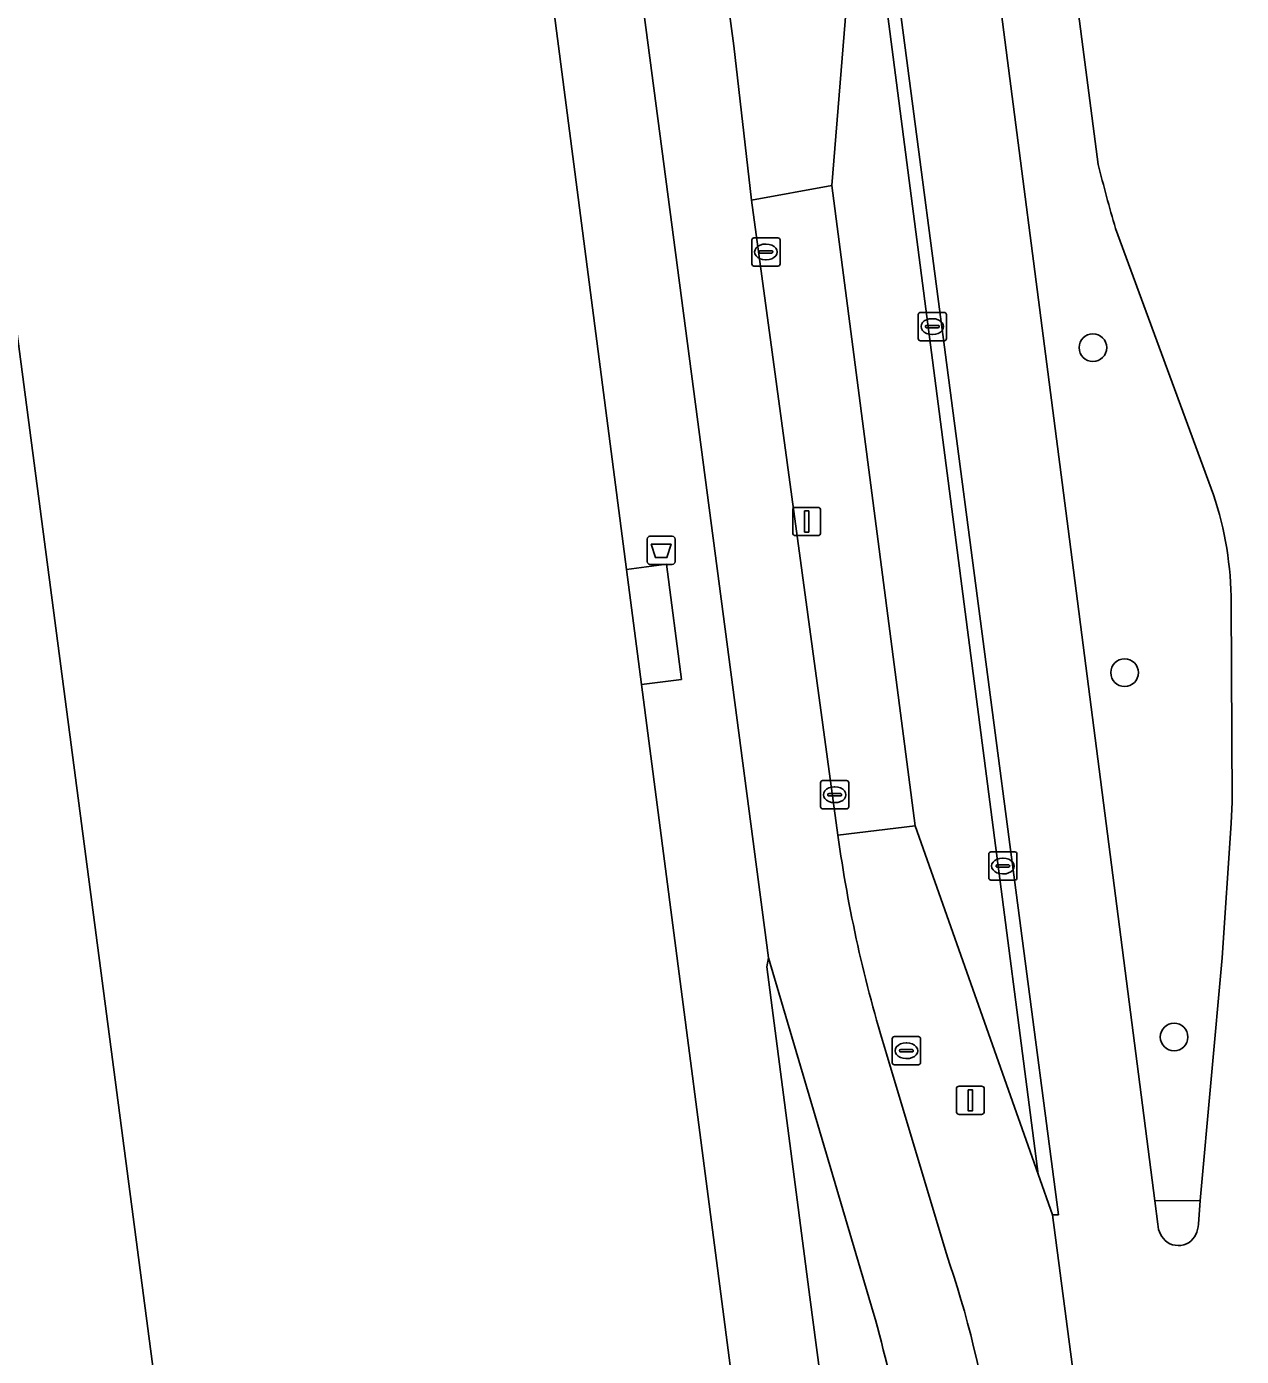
# Model space of a CAD drawing. Extents: x 160554 to 161248, y 385329 to 386506.
# Drawn here: x 161145.43 to 161188.53, y 385635.43 to 385682.58 of the extents above; entities that cross this region are included whole.
import ezdxf

# ---------------------------------------------------------------- set-up
doc = ezdxf.new("R2010")
doc.units = 0
for name, color, linetype in [('IMGEO_Afvalbak', 7, 'Continuous'), ('IMGEO_Berm_groen', 7, 'Continuous'), ('IMGEO_Boom', 7, 'Continuous'), ('IMGEO_Fietspad_gesloten', 7, 'Continuous'), ('IMGEO_Groenvoorziening', 7, 'Continuous'), ('IMGEO_Kolk', 7, 'Continuous'), ('IMGEO_Lichtmast', 7, 'Continuous'), ('IMGEO_OVBaan_gesloten', 7, 'Continuous'), ('IMGEO_Pand', 7, 'Continuous'), ('IMGEO_Rijbaan_lokaal_open', 7, 'Continuous'), ('IMGEO_Rijbaan_regionaal_gesloten', 7, 'Continuous'), ('IMGEO_Rioolput', 7, 'Continuous'), ('IMGEO_Verkeerseiland_gesloten', 7, 'Continuous'), ('IMGEO_Voetpad_open', 7, 'Continuous')]:
    doc.layers.add(name, color=color, linetype=linetype)

msp = doc.modelspace()

# ---------------------------------------------------------------- linework, layer by layer
at = {"layer": 'IMGEO_Afvalbak'}
for p, q in [((161167.448, 385663.611), (161167.448, 385664.411)), ((161167.448, 385664.411), (161167.448, 385663.611)), ((161167.548, 385664.511), (161168.338, 385664.511)), ((161168.338, 385664.511), (161167.548, 385664.511)), ((161168.438, 385664.411), (161168.438, 385663.611)), ((161168.438, 385663.611), (161168.438, 385664.411)), ((161168.338, 385663.511), (161167.548, 385663.511)), ((161167.548, 385663.511), (161168.338, 385663.511))]:
    msp.add_line(p, q, dxfattribs=at)
msp.add_lwpolyline([(161167.591, 385664.225), (161168.295, 385664.225), (161168.146, 385663.755), (161167.74, 385663.755), (161167.591, 385664.225)], dxfattribs=at)
for centre, start, end in [((161167.548, 385664.411), 90, 180), ((161167.548, 385664.411), 90, 180), ((161168.338, 385664.411), 0, 90), ((161168.338, 385664.411), 360, 90), ((161167.548, 385663.611), 180, 270), ((161167.548, 385663.611), 180, 270), ((161168.338, 385663.611), 270, 0), ((161168.338, 385663.611), 270, 0)]:
    msp.add_arc(centre, 0.1, start, end, dxfattribs=at)
at = {"layer": 'IMGEO_Berm_groen'}
for points in [[(161176.342, 385711.076), (161176.453, 385710.302), (161176.736, 385708.191), (161179.46, 385687.32), (161182.43, 385664.407), (161185.454, 385640.942), (161187.071, 385640.948), (161187.85, 385649.555), (161188.168, 385654.333), (161188.207, 385655.076), (161188.164, 385662.135)], [(161183.453, 385677.693), (161181.036, 385696.211), (161179.065, 385711.422)], [(161166.689, 385709.614), (161168.318, 385698.275), (161170.527, 385681.898), (161171.154, 385676.424), (161174.002, 385676.944), (161175.062, 385690.069), (161175.166, 385691.356), (161174.036, 385699.832)], [(161187.538, 385665.982), (161184.068, 385675.428)], [(161204.254, 385468.624), (161204.232, 385468.857), (161202.834, 385480.617), (161193.933, 385548.337), (161181.828, 385640.442), (161181.314, 385641.891), (161176.955, 385654.244), (161174.214, 385653.907)], [(161175.47, 385636.99), (161171.756, 385649.564), (161171.688, 385649.237), (161173.216, 385637.527), (161185.185, 385547.215), (161188.224, 385524.163), (161191.296, 385500), (161195.785, 385465.646), (161197.661, 385452.319), (161199.47, 385452.44)], [(161175.942, 385646.156), (161178.052, 385639.093)]]:
    msp.add_lwpolyline(points, dxfattribs=at)
for centre, radius, start, end in [((161226.574, 385688.185), 44.379, 193.6757, 196.7061), ((161176.251, 385662.171), 11.913, 359.8272, 18.6576), ((161222.511, 385660.606), 48.76, 187.897, 197.2389), ((161144.161, 385627.292), 35.886, 8.1313, 19.1983), ((161122.494, 385622.103), 55.028, 6.5205, 15.696)]:
    msp.add_arc(centre, radius, start, end, dxfattribs=at)
at = {"layer": 'IMGEO_Boom'}
for centre in [(161183.262, 385671.197), (161184.387, 385659.672), (161186.143, 385646.751)]:
    msp.add_circle(centre, 0.489, dxfattribs=at)
at = {"layer": 'IMGEO_Fietspad_gesloten'}
for points in [[(161174.214, 385653.907), (161171.154, 385676.424), (161170.527, 385681.898), (161168.318, 385698.275), (161166.689, 385709.614), (161166.212, 385712.985), (161170.873, 385713.726), (161169.485, 385717.287)], [(161163.199, 385713.599), (161163.234, 385713.074), (161165.866, 385694.215), (161171.756, 385649.564), (161175.47, 385636.99)], [(161178.052, 385639.093), (161175.942, 385646.156)]]:
    msp.add_lwpolyline(points, dxfattribs=at)
for centre, radius, start, end in [((161222.511, 385660.606), 48.76, 187.897, 197.2389), ((161144.161, 385627.292), 35.886, 8.1313, 19.1983), ((161122.494, 385622.103), 55.028, 6.5205, 15.696)]:
    msp.add_arc(centre, radius, start, end, dxfattribs=at)
at = {"layer": 'IMGEO_Groenvoorziening'}
for points in [[(161147.059, 385722.533), (161128.206, 385720.222), (161126.919, 385719.912), (161126.713, 385719.758), (161126.224, 385719.145), (161125.602, 385717.829), (161127.611, 385704.206), (161130.563, 385704.6), (161130.373, 385706.021), (161140.397, 385707.34), (161154.867, 385597.365), (161145.041, 385596.072), (161144.923, 385596.974), (161141.874, 385596.574), (161142.167, 385594.329)], [(161175.497, 385595.878), (161167.251, 385659.246), (161166.719, 385663.332), (161161.035, 385707.009)]]:
    msp.add_lwpolyline(points, dxfattribs=at)
msp.add_lwpolyline([(161166.719, 385663.332), (161167.251, 385659.246), (161168.664, 385659.43), (161168.139, 385663.514)], close=True, dxfattribs=at)
at = {"layer": 'IMGEO_Kolk'}
for p, q in [((161171.16, 385674.165), (161171.16, 385675.017)), ((161171.235, 385675.091), (161172.087, 385675.091)), ((161171.648, 385674.871), (161171.673, 385674.871)), ((161172.161, 385675.017), (161172.161, 385674.165)), ((161171.419, 385674.585), (161171.419, 385674.597)), ((161171.857, 385674.548), (161171.459, 385674.548)), ((161171.462, 385674.634), (161171.86, 385674.634)), ((161171.671, 385674.311), (161171.646, 385674.311)), ((161171.903, 385674.597), (161171.903, 385674.585)), ((161172.087, 385674.091), (161171.235, 385674.091)), ((161177.14, 385672.444), (161177.992, 385672.444)), ((161177.065, 385671.518), (161177.065, 385672.37)), ((161177.324, 385671.938), (161177.324, 385671.95)), ((161177.367, 385671.987), (161177.765, 385671.987)), ((161177.553, 385672.224), (161177.578, 385672.224)), ((161177.808, 385671.95), (161177.808, 385671.938)), ((161178.066, 385672.37), (161178.066, 385671.518)), ((161177.762, 385671.901), (161177.364, 385671.901)), ((161177.576, 385671.664), (161177.551, 385671.664)), ((161177.992, 385671.444), (161177.14, 385671.444)), ((161173.598, 385654.916), (161173.598, 385655.768)), ((161173.673, 385655.842), (161174.525, 385655.842)), ((161174.086, 385655.622), (161174.111, 385655.622)), ((161174.599, 385655.768), (161174.599, 385654.916)), ((161173.857, 385655.336), (161173.857, 385655.348)), ((161174.295, 385655.299), (161173.897, 385655.299)), ((161173.9, 385655.385), (161174.298, 385655.385)), ((161174.109, 385655.062), (161174.084, 385655.062)), ((161174.341, 385655.348), (161174.341, 385655.336)), ((161174.525, 385654.842), (161173.673, 385654.842)), ((161179.567, 385652.388), (161179.567, 385653.24)), ((161179.642, 385653.314), (161180.494, 385653.314)), ((161180.055, 385653.094), (161180.08, 385653.094)), ((161180.568, 385653.24), (161180.568, 385652.388)), ((161179.826, 385652.808), (161179.826, 385652.82)), ((161180.264, 385652.771), (161179.866, 385652.771)), ((161179.869, 385652.857), (161180.267, 385652.857)), ((161180.31, 385652.82), (161180.31, 385652.808)), ((161180.494, 385652.314), (161179.642, 385652.314)), ((161180.078, 385652.534), (161180.053, 385652.534))]:
    msp.add_line(p, q, dxfattribs=at)
for points in [[(161171.16, 385674.165), (161171.16, 385675.017)], [(161171.235, 385675.091), (161172.087, 385675.091)], [(161172.161, 385675.017), (161172.161, 385674.165)], [(161172.087, 385674.091), (161171.235, 385674.091)], [(161177.14, 385672.444), (161177.992, 385672.444)], [(161177.065, 385671.518), (161177.065, 385672.37)], [(161178.066, 385672.37), (161178.066, 385671.518)], [(161177.992, 385671.444), (161177.14, 385671.444)], [(161173.598, 385654.916), (161173.598, 385655.768)], [(161173.673, 385655.842), (161174.525, 385655.842)], [(161174.599, 385655.768), (161174.599, 385654.916)], [(161174.525, 385654.842), (161173.673, 385654.842)], [(161179.567, 385652.388), (161179.567, 385653.24)], [(161179.642, 385653.314), (161180.494, 385653.314)], [(161180.568, 385653.24), (161180.568, 385652.388)], [(161180.494, 385652.314), (161179.642, 385652.314)]]:
    msp.add_lwpolyline(points, dxfattribs=at)
for centre, radius, start, end in [((161171.237, 385675.015), 0.0765, 91.552, 178.448), ((161171.237, 385675.015), 0.0765, 91.552, 178.448), ((161172.085, 385675.015), 0.0765, 1.552, 88.448), ((161172.085, 385675.015), 0.0765, 1.552, 88.448), ((161171.459, 385674.594), 0.0403, 85.8775, 175.7526), ((161171.456, 385674.584), 0.0366, 178.938, 274.7102), ((161171.86, 385674.591), 0.043, 264.8664, 352.4533), ((161171.864, 385674.596), 0.0386, 1.7309, 96.639), ((161171.237, 385674.167), 0.0765, 181.552, 268.448), ((161171.237, 385674.167), 0.0765, 181.552, 268.448), ((161172.085, 385674.167), 0.0765, 271.552, 358.448), ((161172.085, 385674.167), 0.0765, 271.552, 358.448), ((161177.142, 385672.368), 0.0765, 91.552, 178.448), ((161177.142, 385672.368), 0.0765, 91.552, 178.448), ((161177.99, 385672.368), 0.0765, 1.552, 88.448), ((161177.99, 385672.368), 0.0765, 1.552, 88.448), ((161177.364, 385671.947), 0.0403, 85.8775, 175.7526), ((161177.361, 385671.937), 0.0366, 178.938, 274.7102), ((161177.765, 385671.944), 0.043, 264.8664, 352.4533), ((161177.769, 385671.949), 0.0386, 1.7309, 96.639), ((161177.142, 385671.52), 0.0765, 181.552, 268.448), ((161177.142, 385671.52), 0.0765, 181.552, 268.448), ((161177.99, 385671.52), 0.0765, 271.552, 358.448), ((161177.99, 385671.52), 0.0765, 271.552, 358.448), ((161173.675, 385655.766), 0.0765, 91.552, 178.448), ((161173.675, 385655.766), 0.0765, 91.552, 178.448), ((161174.523, 385655.766), 0.0765, 1.552, 88.448), ((161174.523, 385655.766), 0.0765, 1.552, 88.448), ((161173.897, 385655.345), 0.0403, 85.8775, 175.7526), ((161173.894, 385655.335), 0.0366, 178.938, 274.7102), ((161174.298, 385655.342), 0.043, 264.8664, 352.4533), ((161174.302, 385655.347), 0.0386, 1.7309, 96.639), ((161173.675, 385654.918), 0.0765, 181.552, 268.448), ((161173.675, 385654.918), 0.0765, 181.552, 268.448), ((161174.523, 385654.918), 0.0765, 271.552, 358.448), ((161174.523, 385654.918), 0.0765, 271.552, 358.448), ((161179.644, 385653.238), 0.0765, 91.552, 178.448), ((161179.644, 385653.238), 0.0765, 91.552, 178.448), ((161180.492, 385653.238), 0.0765, 1.552, 88.448), ((161180.492, 385653.238), 0.0765, 1.552, 88.448), ((161179.866, 385652.817), 0.0403, 85.8775, 175.7526), ((161179.863, 385652.807), 0.0366, 178.938, 274.7102), ((161180.267, 385652.814), 0.043, 264.8664, 352.4533), ((161180.271, 385652.819), 0.0386, 1.7309, 96.639), ((161179.644, 385652.39), 0.0765, 181.552, 268.448), ((161179.644, 385652.39), 0.0765, 181.552, 268.448), ((161180.492, 385652.39), 0.0765, 271.552, 358.448), ((161180.492, 385652.39), 0.0765, 271.552, 358.448)]:
    msp.add_arc(centre, radius, start, end, dxfattribs=at)
for centre, major_axis, ratio, start_param, end_param in [((161171.647, 385674.591), (-0.387, 0.002), 0.722429, 4.712389, 7.853982), ((161171.672, 385674.591), (-0.39, 0.002), 0.717154, 1.570796, 4.712389), ((161177.552, 385671.944), (-0.387, 0.002), 0.722429, 4.712389, 7.853982), ((161177.577, 385671.944), (-0.39, 0.002), 0.717154, 1.570796, 4.712389), ((161174.085, 385655.342), (-0.387, 0.002), 0.722429, 4.712389, 7.853982), ((161174.11, 385655.342), (-0.39, 0.002), 0.717154, 1.570796, 4.712389), ((161180.054, 385652.814), (-0.387, 0.002), 0.722429, 4.712389, 7.853982), ((161180.079, 385652.814), (-0.39, 0.002), 0.717154, 1.570796, 4.712389)]:
    msp.add_ellipse(centre, major_axis=major_axis, ratio=ratio, start_param=start_param, end_param=end_param, dxfattribs=at)
at = {"layer": 'IMGEO_Lichtmast'}
for p, q in [((161172.611, 385664.632), (161172.611, 385665.432)), ((161172.611, 385665.432), (161172.611, 385664.632)), ((161172.711, 385665.532), (161173.501, 385665.532)), ((161173.501, 385665.532), (161172.711, 385665.532)), ((161173.601, 385665.432), (161173.601, 385664.632)), ((161173.601, 385664.632), (161173.601, 385665.432)), ((161173.501, 385664.532), (161172.711, 385664.532)), ((161172.711, 385664.532), (161173.501, 385664.532)), ((161178.418, 385644.108), (161178.418, 385644.908)), ((161178.418, 385644.908), (161178.418, 385644.108)), ((161178.518, 385645.008), (161179.308, 385645.008)), ((161179.308, 385645.008), (161178.518, 385645.008)), ((161179.408, 385644.908), (161179.408, 385644.108)), ((161179.408, 385644.108), (161179.408, 385644.908)), ((161179.308, 385644.008), (161178.518, 385644.008)), ((161178.518, 385644.008), (161179.308, 385644.008))]:
    msp.add_line(p, q, dxfattribs=at)
for points in [[(161173.031, 385665.407), (161173.181, 385665.407), (161173.181, 385664.657), (161173.031, 385664.657), (161173.031, 385665.407)], [(161178.838, 385644.883), (161178.988, 385644.883), (161178.988, 385644.133), (161178.838, 385644.133), (161178.838, 385644.883)]]:
    msp.add_lwpolyline(points, dxfattribs=at)
for centre, start, end in [((161172.711, 385665.432), 90, 180), ((161172.711, 385665.432), 90, 180), ((161173.501, 385665.432), 0, 90), ((161173.501, 385665.432), 360, 90), ((161172.711, 385664.632), 180, 270), ((161172.711, 385664.632), 180, 270), ((161173.501, 385664.632), 270, 0), ((161173.501, 385664.632), 270, 0), ((161178.518, 385644.908), 90, 180), ((161178.518, 385644.908), 90, 180), ((161179.308, 385644.908), 0, 90), ((161179.308, 385644.908), 360, 90), ((161178.518, 385644.108), 180, 270), ((161178.518, 385644.108), 180, 270), ((161179.308, 385644.108), 270, 0), ((161179.308, 385644.108), 270, 0)]:
    msp.add_arc(centre, 0.1, start, end, dxfattribs=at)
at = {"layer": 'IMGEO_OVBaan_gesloten'}
msp.add_lwpolyline([(161175.062, 385690.069), (161174.002, 385676.944), (161176.955, 385654.244), (161181.314, 385641.891)], close=True, dxfattribs=at)
at = {"layer": 'IMGEO_Pand'}
msp.add_lwpolyline([(161154.867, 385597.365), (161140.397, 385707.34), (161130.373, 385706.021), (161130.563, 385704.6), (161130.939, 385701.785), (161131.83, 385701.904), (161132.195, 385699.163), (161131.304, 385699.044), (161134.368, 385676.082), (161135.259, 385676.201), (161135.622, 385673.479), (161134.749, 385673.362), (161135.804, 385665.314), (161136.695, 385665.433), (161137.061, 385662.691), (161136.17, 385662.572), (161139.24, 385639.561), (161140.131, 385639.68), (161140.494, 385636.958), (161139.603, 385636.839), (161140.668, 385628.852)], dxfattribs=at)
at = {"layer": 'IMGEO_Rijbaan_lokaal_open'}
msp.add_lwpolyline([(161181.314, 385641.891), (161181.828, 385640.442), (161182.039, 385640.447), (161175.354, 385691.287), (161175.166, 385691.356), (161175.062, 385690.069)], close=True, dxfattribs=at)
at = {"layer": 'IMGEO_Rijbaan_regionaal_gesloten'}
for points in [[(161177.887, 385720.453), (161177.998, 385719.482), (161178.142, 385718.468), (161178.616, 385714.835), (161179.065, 385711.422), (161181.036, 385696.211), (161183.453, 385677.693)], [(161185.566, 385640.113), (161185.454, 385640.942), (161182.43, 385664.407), (161179.46, 385687.32), (161176.736, 385708.191), (161176.453, 385710.302), (161176.342, 385711.076), (161175.927, 385714.469), (161175.471, 385718.017), (161175.308, 385719.121)], [(161174.036, 385699.832), (161175.166, 385691.356), (161175.354, 385691.287), (161182.039, 385640.447), (161181.828, 385640.442), (161193.933, 385548.337), (161202.834, 385480.617), (161204.232, 385468.857), (161204.254, 385468.624)], [(161184.068, 385675.428), (161187.538, 385665.982)], [(161188.164, 385662.135), (161188.207, 385655.076), (161188.168, 385654.333), (161187.85, 385649.555), (161187.071, 385640.948)], [(161187.071, 385640.948), (161187.011, 385640.111)]]:
    msp.add_lwpolyline(points, dxfattribs=at)
for centre, radius, start, end in [((161226.574, 385688.185), 44.379, 193.6757, 196.7061), ((161176.251, 385662.171), 11.913, 359.8272, 18.6576), ((161186.411, 385640.147), 0.846, 182.2816, 232.9034), ((161186.064, 385640.187), 0.95, 310.0889, 355.3793), ((161186.297, 385640.097), 0.74, 237.6285, 300.7451)]:
    msp.add_arc(centre, radius, start, end, dxfattribs=at)
at = {"layer": 'IMGEO_Rioolput'}
for p, q in [((161176.145, 385645.839), (161176.145, 385646.691)), ((161176.22, 385646.765), (161177.072, 385646.765)), ((161176.633, 385646.545), (161176.658, 385646.545)), ((161177.146, 385646.691), (161177.146, 385645.839)), ((161176.404, 385646.259), (161176.404, 385646.271)), ((161176.842, 385646.222), (161176.444, 385646.222)), ((161176.447, 385646.308), (161176.845, 385646.308)), ((161176.656, 385645.985), (161176.631, 385645.985)), ((161176.888, 385646.271), (161176.888, 385646.259)), ((161177.072, 385645.765), (161176.22, 385645.765))]:
    msp.add_line(p, q, dxfattribs=at)
for points in [[(161176.145, 385645.839), (161176.145, 385646.691)], [(161176.22, 385646.765), (161177.072, 385646.765)], [(161177.146, 385646.691), (161177.146, 385645.839)], [(161177.072, 385645.765), (161176.22, 385645.765)]]:
    msp.add_lwpolyline(points, dxfattribs=at)
for centre, radius, start, end in [((161176.222, 385646.689), 0.0765, 91.552, 178.448), ((161176.222, 385646.689), 0.0765, 91.552, 178.448), ((161177.07, 385646.689), 0.0765, 1.552, 88.448), ((161177.07, 385646.689), 0.0765, 1.552, 88.448), ((161176.444, 385646.268), 0.0403, 85.8775, 175.7526), ((161176.441, 385646.258), 0.0366, 178.938, 274.7102), ((161176.845, 385646.265), 0.043, 264.8664, 352.4533), ((161176.849, 385646.27), 0.0386, 1.7309, 96.639), ((161176.222, 385645.841), 0.0765, 181.552, 268.448), ((161176.222, 385645.841), 0.0765, 181.552, 268.448), ((161177.07, 385645.841), 0.0765, 271.552, 358.448), ((161177.07, 385645.841), 0.0765, 271.552, 358.448)]:
    msp.add_arc(centre, radius, start, end, dxfattribs=at)
for centre, major_axis, ratio, start_param, end_param in [((161176.632, 385646.265), (-0.387, 0.002), 0.722429, 4.712389, 7.853982), ((161176.657, 385646.265), (-0.39, 0.002), 0.717154, 1.570796, 4.712389)]:
    msp.add_ellipse(centre, major_axis=major_axis, ratio=ratio, start_param=start_param, end_param=end_param, dxfattribs=at)
at = {"layer": 'IMGEO_Verkeerseiland_gesloten'}
for points in [[(161187.071, 385640.948), (161185.454, 385640.942), (161185.566, 385640.113)], [(161187.011, 385640.111), (161187.071, 385640.948)]]:
    msp.add_lwpolyline(points, dxfattribs=at)
for centre, radius, start, end in [((161186.411, 385640.147), 0.846, 182.2816, 232.9034), ((161186.064, 385640.187), 0.95, 310.0889, 355.3793), ((161186.297, 385640.097), 0.74, 237.6285, 300.7451)]:
    msp.add_arc(centre, radius, start, end, dxfattribs=at)
at = {"layer": 'IMGEO_Voetpad_open'}
for points in [[(161159.829, 385714.44), (161160.235, 385712.57), (161161.035, 385707.009), (161166.719, 385663.332), (161168.139, 385663.514), (161168.664, 385659.43), (161167.251, 385659.246), (161175.497, 385595.878), (161176.614, 385587.842), (161181.794, 385548.411), (161182.005, 385546.807), (161183.034, 385538.967), (161185.558, 385519.757)], [(161200.178, 385435.092), (161199.47, 385452.44), (161197.661, 385452.319), (161195.785, 385465.646), (161191.296, 385500), (161188.224, 385524.163), (161185.185, 385547.215), (161173.216, 385637.527), (161171.688, 385649.237), (161171.756, 385649.564), (161165.866, 385694.215), (161163.234, 385713.074), (161163.199, 385713.599)]]:
    msp.add_lwpolyline(points, dxfattribs=at)
msp.add_lwpolyline([(161176.955, 385654.244), (161174.002, 385676.944), (161171.154, 385676.424), (161174.214, 385653.907)], close=True, dxfattribs=at)

doc.saveas('drawing.dxf')
